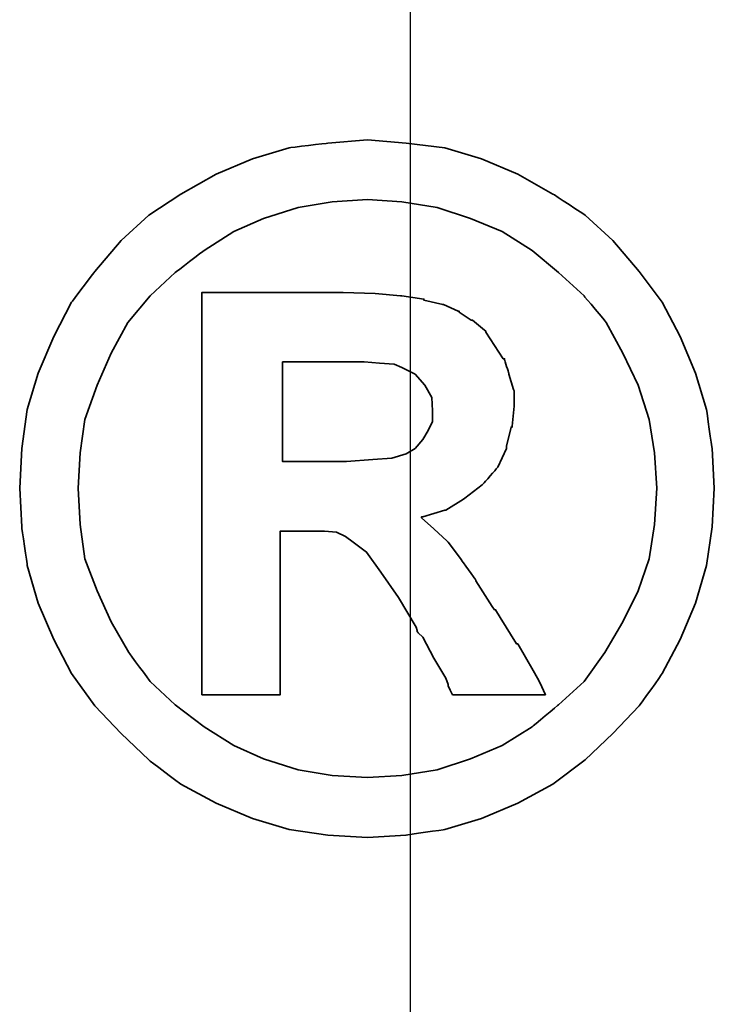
# Model space of a CAD drawing. Header units: millimetres. Extents: x -386 to 3135, y -1989 to 860.
# Tile 543 of 596: x 1707.93 to 1709.61, y -563.54 to -561.16. Entities that reach past the tile are written whole.
import ezdxf

# ---------------------------------------------------------------- set-up
doc = ezdxf.new("R2010")
doc.units = ezdxf.units.MM
doc.layers.get('0').update_dxf_attribs({"linetype": 'CONTINUOUS'})
doc.layers.add('DIM', color=4, linetype='CONTINUOUS')
doc.layers.add('layer 1', color=7, linetype='CONTINUOUS')

# ---------------------------------------------------------------- blocks, each defined once
blk = doc.blocks.new('TBI MOTION logo(完整正式版)')
at = {"layer": 'layer 1', "color": 22, "lineweight": 35}
for points, knots in [([(81.20634, 4.98624), (81.20634, 4.98624), (81.18649, 5.32862), (81.18649, 5.32862), (81.18649, 5.32862), (81.18649, 5.32862), (81.13886, 5.66206), (81.13886, 5.66206), (81.13886, 5.66206), (81.13886, 5.66206), (81.04359, 5.97764), (81.04359, 5.97764), (81.04359, 5.97764), (81.04359, 5.97764), (80.91061, 6.29124), (80.91061, 6.29124), (80.91061, 6.29124), (80.91061, 6.29124), (80.75778, 6.58697), (80.75778, 6.58697), (80.75778, 6.58697), (80.75778, 6.58697), (80.5593, 6.85294), (80.5593, 6.85294), (80.5593, 6.85294), (80.5593, 6.85294), (80.33105, 7.1189), (80.33105, 7.1189), (80.33105, 7.1189), (80.33105, 7.1189), (80.09287, 7.33921), (80.09287, 7.33921), (80.09287, 7.33921), (80.09287, 7.33921), (79.815, 7.51982), (79.815, 7.51982), (79.815, 7.51982), (79.815, 7.51982), (79.51133, 7.69051), (79.51133, 7.69051), (79.51133, 7.69051), (79.51133, 7.69051), (79.19773, 7.8235), (79.19773, 7.8235), (79.19773, 7.8235), (79.19773, 7.8235), (78.88215, 7.91877), (78.88215, 7.91877), (78.88215, 7.91877), (78.88215, 7.91877), (78.54871, 7.95846), (78.54871, 7.95846), (78.54871, 7.95846), (78.54871, 7.95846), (78.21526, 7.98625), (78.21526, 7.98625), (78.21526, 7.98625), (78.21526, 7.98625), (77.87388, 7.95846), (77.87388, 7.95846), (77.87388, 7.95846), (77.87388, 7.95846), (77.54044, 7.91877), (77.54044, 7.91877), (77.54044, 7.91877), (77.54044, 7.91877), (77.22485, 7.8235), (77.22485, 7.8235), (77.22485, 7.8235), (77.22485, 7.8235), (76.91027, 7.69051), (76.91027, 7.69051), (76.91027, 7.69051), (76.91027, 7.69051), (76.6056, 7.51982), (76.6056, 7.51982), (76.6056, 7.51982), (76.6056, 7.51982), (76.32972, 7.33921), (76.32972, 7.33921), (76.32972, 7.33921), (76.32972, 7.33921), (76.09154, 7.1189), (76.09154, 7.1189), (76.09154, 7.1189), (76.09154, 7.1189), (75.86329, 6.85294), (75.86329, 6.85294), (75.86329, 6.85294), (75.86329, 6.85294), (75.66382, 6.58697), (75.66382, 6.58697), (75.66382, 6.58697), (75.66382, 6.58697), (75.51099, 6.29124), (75.51099, 6.29124), (75.51099, 6.29124), (75.51099, 6.29124), (75.37702, 5.97764), (75.37702, 5.97764), (75.37702, 5.97764), (75.37702, 5.97764), (75.28175, 5.66206), (75.28175, 5.66206), (75.28175, 5.66206), (75.28175, 5.66206), (75.23411, 5.32862), (75.23411, 5.32862), (75.23411, 5.32862), (75.23411, 5.32862), (75.21625, 4.98624), (75.21625, 4.98624), (75.21625, 4.98624), (75.21625, 4.98624), (75.23411, 4.6528), (75.23411, 4.6528), (75.23411, 4.6528), (75.23411, 4.6528), (75.28175, 4.32035), (75.28175, 4.32035), (75.28175, 4.32035), (75.28175, 4.32035), (75.37702, 3.99583), (75.37702, 3.99583), (75.37702, 3.99583), (75.37702, 3.99583), (75.51099, 3.68224), (75.51099, 3.68224), (75.51099, 3.68224), (75.51099, 3.68224), (75.66382, 3.38749), (75.66382, 3.38749), (75.66382, 3.38749), (75.66382, 3.38749), (75.86329, 3.10963), (75.86329, 3.10963), (75.86329, 3.10963), (75.86329, 3.10963), (76.09154, 2.87145), (76.09154, 2.87145), (76.09154, 2.87145), (76.09154, 2.87145), (76.32972, 2.6432), (76.32972, 2.6432), (76.32972, 2.6432), (76.32972, 2.6432), (76.6056, 2.43381), (76.6056, 2.43381), (76.6056, 2.43381), (76.6056, 2.43381), (76.91027, 2.27205), (76.91027, 2.27205), (76.91027, 2.27205), (76.91027, 2.27205), (77.22485, 2.13906), (77.22485, 2.13906), (77.22485, 2.13906), (77.22485, 2.13906), (77.54044, 2.0438), (77.54044, 2.0438), (77.54044, 2.0438), (77.54044, 2.0438), (77.87388, 1.99616), (77.87388, 1.99616), (77.87388, 1.99616), (77.87388, 1.99616), (78.21526, 1.97631), (78.21526, 1.97631), (78.21526, 1.97631), (78.21526, 1.97631), (78.54871, 1.99616), (78.54871, 1.99616), (78.54871, 1.99616), (78.54871, 1.99616), (78.88215, 2.0438), (78.88215, 2.0438), (78.88215, 2.0438), (78.88215, 2.0438), (79.19773, 2.13906), (79.19773, 2.13906), (79.19773, 2.13906), (79.19773, 2.13906), (79.51133, 2.27205), (79.51133, 2.27205), (79.51133, 2.27205), (79.51133, 2.27205), (79.815, 2.43381), (79.815, 2.43381), (79.815, 2.43381), (79.815, 2.43381), (80.09287, 2.6432), (80.09287, 2.6432), (80.09287, 2.6432), (80.09287, 2.6432), (80.33105, 2.87145), (80.33105, 2.87145), (80.33105, 2.87145), (80.33105, 2.87145), (80.5593, 3.10963), (80.5593, 3.10963), (80.5593, 3.10963), (80.5593, 3.10963), (80.75778, 3.38749), (80.75778, 3.38749), (80.75778, 3.38749), (80.75778, 3.38749), (80.91061, 3.68224), (80.91061, 3.68224), (80.91061, 3.68224), (80.91061, 3.68224), (81.04359, 3.99583), (81.04359, 3.99583), (81.04359, 3.99583), (81.04359, 3.99583), (81.13886, 4.32035), (81.13886, 4.32035), (81.13886, 4.32035), (81.13886, 4.32035), (81.18649, 4.6528), (81.18649, 4.6528), (81.18649, 4.6528), (81.18649, 4.6528), (81.20634, 4.98624), (81.20634, 4.98624)], [0, 0, 0, 0, 0.0178571, 0.0178571, 0.0178571, 0.0178572, 0.0357143, 0.0357143, 0.0357143, 0.0357143, 0.0535714, 0.0535714, 0.0535714, 0.0535714, 0.0714286, 0.0714286, 0.0714286, 0.0714286, 0.0892857, 0.0892857, 0.0892857, 0.0892857, 0.1071429, 0.1071429, 0.1071429, 0.1071429, 0.125, 0.125, 0.125, 0.125, 0.1428571, 0.1428571, 0.1428571, 0.1428572, 0.1607143, 0.1607143, 0.1607143, 0.1607143, 0.1785714, 0.1785714, 0.1785714, 0.1785714, 0.1964286, 0.1964286, 0.1964286, 0.1964286, 0.2142857, 0.2142857, 0.2142857, 0.2142857, 0.2321429, 0.2321429, 0.2321429, 0.2321429, 0.25, 0.25, 0.25, 0.25, 0.2678571, 0.2678571, 0.2678571, 0.2678572, 0.2857143, 0.2857143, 0.2857143, 0.2857143, 0.3035714, 0.3035714, 0.3035714, 0.3035714, 0.3214286, 0.3214286, 0.3214286, 0.3214286, 0.3392857, 0.3392857, 0.3392857, 0.3392857, 0.3571429, 0.3571429, 0.3571429, 0.3571429, 0.375, 0.375, 0.375, 0.375, 0.3928571, 0.3928571, 0.3928571, 0.3928572, 0.4107143, 0.4107143, 0.4107143, 0.4107143, 0.4285714, 0.4285714, 0.4285714, 0.4285714, 0.4464286, 0.4464286, 0.4464286, 0.4464286, 0.4642857, 0.4642857, 0.4642857, 0.4642857, 0.4821429, 0.4821429, 0.4821429, 0.4821429, 0.5, 0.5, 0.5, 0.5, 0.5178571, 0.5178571, 0.5178571, 0.5178572, 0.5357143, 0.5357143, 0.5357143, 0.5357143, 0.5535714, 0.5535714, 0.5535714, 0.5535714, 0.5714286, 0.5714286, 0.5714286, 0.5714286, 0.5892857, 0.5892857, 0.5892857, 0.5892857, 0.6071429, 0.6071429, 0.6071429, 0.6071429, 0.625, 0.625, 0.625, 0.625, 0.6428571, 0.6428571, 0.6428571, 0.6428572, 0.6607143, 0.6607143, 0.6607143, 0.6607143, 0.6785714, 0.6785714, 0.6785714, 0.6785714, 0.6964286, 0.6964286, 0.6964286, 0.6964286, 0.7142857, 0.7142857, 0.7142857, 0.7142857, 0.7321429, 0.7321429, 0.7321429, 0.7321429, 0.75, 0.75, 0.75, 0.75, 0.7678571, 0.7678571, 0.7678571, 0.7678572, 0.7857143, 0.7857143, 0.7857143, 0.7857143, 0.8035714, 0.8035714, 0.8035714, 0.8035714, 0.8214286, 0.8214286, 0.8214286, 0.8214286, 0.8392857, 0.8392857, 0.8392857, 0.8392857, 0.8571429, 0.8571429, 0.8571429, 0.8571429, 0.875, 0.875, 0.875, 0.875, 0.8928571, 0.8928571, 0.8928571, 0.8928572, 0.9107143, 0.9107143, 0.9107143, 0.9107143, 0.9285714, 0.9285714, 0.9285714, 0.9285714, 0.9464286, 0.9464286, 0.9464286, 0.9464286, 0.9642857, 0.9642857, 0.9642857, 0.9642857, 0.9821429, 0.9821429, 0.9821429, 0.9821429, 1, 1, 1, 1]), ([(80.71014, 4.98624), (80.71014, 4.98624), (80.69129, 5.29091), (80.69129, 5.29091), (80.69129, 5.29091), (80.69129, 5.29091), (80.64464, 5.57672), (80.64464, 5.57672), (80.64464, 5.57672), (80.64464, 5.57672), (80.54937, 5.87245), (80.54937, 5.87245), (80.54937, 5.87245), (80.54937, 5.87245), (80.41639, 6.14833), (80.41639, 6.14833), (80.41639, 6.14833), (80.41639, 6.14833), (80.27349, 6.41429), (80.27349, 6.41429), (80.27349, 6.41429), (80.27349, 6.41429), (80.08295, 6.64255), (80.08295, 6.64255), (80.08295, 6.64255), (80.08295, 6.64255), (79.86264, 6.84301), (79.86264, 6.84301), (79.86264, 6.84301), (79.86264, 6.84301), (79.63439, 7.03355), (79.63439, 7.03355), (79.63439, 7.03355), (79.63439, 7.03355), (79.37835, 7.1963), (79.37835, 7.1963), (79.37835, 7.1963), (79.37835, 7.1963), (79.10246, 7.30944), (79.10246, 7.30944), (79.10246, 7.30944), (79.10246, 7.30944), (78.81665, 7.40471), (78.81665, 7.40471), (78.81665, 7.40471), (78.81665, 7.40471), (78.511, 7.45234), (78.511, 7.45234), (78.511, 7.45234), (78.511, 7.45234), (78.21526, 7.47219), (78.21526, 7.47219), (78.21526, 7.47219), (78.21526, 7.47219), (77.9106, 7.45234), (77.9106, 7.45234), (77.9106, 7.45234), (77.9106, 7.45234), (77.61685, 7.40471), (77.61685, 7.40471), (77.61685, 7.40471), (77.61685, 7.40471), (77.32012, 7.30944), (77.32012, 7.30944), (77.32012, 7.30944), (77.32012, 7.30944), (77.06309, 7.1963), (77.06309, 7.1963), (77.06309, 7.1963), (77.06309, 7.1963), (76.80606, 7.03355), (76.80606, 7.03355), (76.80606, 7.03355), (76.80606, 7.03355), (76.55797, 6.84301), (76.55797, 6.84301), (76.55797, 6.84301), (76.55797, 6.84301), (76.34063, 6.64255), (76.34063, 6.64255), (76.34063, 6.64255), (76.34063, 6.64255), (76.1491, 6.41429), (76.1491, 6.41429), (76.1491, 6.41429), (76.1491, 6.41429), (76.0062, 6.14833), (76.0062, 6.14833), (76.0062, 6.14833), (76.0062, 6.14833), (75.88314, 5.87245), (75.88314, 5.87245), (75.88314, 5.87245), (75.88314, 5.87245), (75.77794, 5.57672), (75.77794, 5.57672), (75.77794, 5.57672), (75.77794, 5.57672), (75.73924, 5.29091), (75.73924, 5.29091), (75.73924, 5.29091), (75.73924, 5.29091), (75.72039, 4.98624), (75.72039, 4.98624), (75.72039, 4.98624), (75.72039, 4.98624), (75.73924, 4.67165), (75.73924, 4.67165), (75.73924, 4.67165), (75.73924, 4.67165), (75.77794, 4.37791), (75.77794, 4.37791), (75.77794, 4.37791), (75.77794, 4.37791), (75.88314, 4.10102), (75.88314, 4.10102), (75.88314, 4.10102), (75.88314, 4.10102), (76.0062, 3.83407), (76.0062, 3.83407), (76.0062, 3.83407), (76.0062, 3.83407), (76.15902, 3.56811), (76.15902, 3.56811), (76.15902, 3.56811), (76.15902, 3.56811), (76.34063, 3.32001), (76.34063, 3.32001), (76.34063, 3.32001), (76.34063, 3.32001), (76.55797, 3.11955), (76.55797, 3.11955), (76.55797, 3.11955), (76.55797, 3.11955), (76.80606, 2.92901), (76.80606, 2.92901), (76.80606, 2.92901), (76.80606, 2.92901), (77.06309, 2.76725), (77.06309, 2.76725), (77.06309, 2.76725), (77.06309, 2.76725), (77.32012, 2.65412), (77.32012, 2.65412), (77.32012, 2.65412), (77.32012, 2.65412), (77.61685, 2.55786), (77.61685, 2.55786), (77.61685, 2.55786), (77.61685, 2.55786), (77.9106, 2.51022), (77.9106, 2.51022), (77.9106, 2.51022), (77.9106, 2.51022), (78.21526, 2.49137), (78.21526, 2.49137), (78.21526, 2.49137), (78.21526, 2.49137), (78.511, 2.51022), (78.511, 2.51022), (78.511, 2.51022), (78.511, 2.51022), (78.81665, 2.55786), (78.81665, 2.55786), (78.81665, 2.55786), (78.81665, 2.55786), (79.10246, 2.65412), (79.10246, 2.65412), (79.10246, 2.65412), (79.10246, 2.65412), (79.37835, 2.76725), (79.37835, 2.76725), (79.37835, 2.76725), (79.37835, 2.76725), (79.63439, 2.92901), (79.63439, 2.92901), (79.63439, 2.92901), (79.63439, 2.92901), (79.86264, 3.11955), (79.86264, 3.11955), (79.86264, 3.11955), (79.86264, 3.11955), (80.08295, 3.32001), (80.08295, 3.32001), (80.08295, 3.32001), (80.08295, 3.32001), (80.26356, 3.56811), (80.26356, 3.56811), (80.26356, 3.56811), (80.26356, 3.56811), (80.41639, 3.83407), (80.41639, 3.83407), (80.41639, 3.83407), (80.41639, 3.83407), (80.54937, 4.10102), (80.54937, 4.10102), (80.54937, 4.10102), (80.54937, 4.10102), (80.64464, 4.37791), (80.64464, 4.37791), (80.64464, 4.37791), (80.64464, 4.37791), (80.69129, 4.67165), (80.69129, 4.67165), (80.69129, 4.67165), (80.69129, 4.67165), (80.71014, 4.98624), (80.71014, 4.98624)], [0, 0, 0, 0, 0.0192308, 0.0192308, 0.0192308, 0.0192308, 0.0384615, 0.0384615, 0.0384615, 0.0384615, 0.0576923, 0.0576923, 0.0576923, 0.0576923, 0.0769231, 0.0769231, 0.0769231, 0.0769231, 0.0961538, 0.0961538, 0.0961538, 0.0961539, 0.1153846, 0.1153846, 0.1153846, 0.1153846, 0.1346154, 0.1346154, 0.1346154, 0.1346154, 0.1538462, 0.1538462, 0.1538462, 0.1538462, 0.1730769, 0.1730769, 0.1730769, 0.1730769, 0.1923077, 0.1923077, 0.1923077, 0.1923077, 0.2115385, 0.2115385, 0.2115385, 0.2115385, 0.2307692, 0.2307692, 0.2307692, 0.2307692, 0.25, 0.25, 0.25, 0.25, 0.2692308, 0.2692308, 0.2692308, 0.2692308, 0.2884615, 0.2884615, 0.2884615, 0.2884615, 0.3076923, 0.3076923, 0.3076923, 0.3076923, 0.3269231, 0.3269231, 0.3269231, 0.3269231, 0.3461538, 0.3461538, 0.3461538, 0.3461539, 0.3653846, 0.3653846, 0.3653846, 0.3653846, 0.3846154, 0.3846154, 0.3846154, 0.3846154, 0.4038462, 0.4038462, 0.4038462, 0.4038462, 0.4230769, 0.4230769, 0.4230769, 0.4230769, 0.4423077, 0.4423077, 0.4423077, 0.4423077, 0.4615385, 0.4615385, 0.4615385, 0.4615385, 0.4807692, 0.4807692, 0.4807692, 0.4807692, 0.5, 0.5, 0.5, 0.5, 0.5192308, 0.5192308, 0.5192308, 0.5192308, 0.5384615, 0.5384615, 0.5384615, 0.5384615, 0.5576923, 0.5576923, 0.5576923, 0.5576923, 0.5769231, 0.5769231, 0.5769231, 0.5769231, 0.5961538, 0.5961538, 0.5961538, 0.5961539, 0.6153846, 0.6153846, 0.6153846, 0.6153846, 0.6346154, 0.6346154, 0.6346154, 0.6346154, 0.6538462, 0.6538462, 0.6538462, 0.6538462, 0.6730769, 0.6730769, 0.6730769, 0.6730769, 0.6923077, 0.6923077, 0.6923077, 0.6923077, 0.7115385, 0.7115385, 0.7115385, 0.7115385, 0.7307692, 0.7307692, 0.7307692, 0.7307692, 0.75, 0.75, 0.75, 0.75, 0.7692308, 0.7692308, 0.7692308, 0.7692308, 0.7884615, 0.7884615, 0.7884615, 0.7884615, 0.8076923, 0.8076923, 0.8076923, 0.8076923, 0.8269231, 0.8269231, 0.8269231, 0.8269231, 0.8461538, 0.8461538, 0.8461538, 0.8461539, 0.8653846, 0.8653846, 0.8653846, 0.8653846, 0.8846154, 0.8846154, 0.8846154, 0.8846154, 0.9038462, 0.9038462, 0.9038462, 0.9038462, 0.9230769, 0.9230769, 0.9230769, 0.9230769, 0.9423077, 0.9423077, 0.9423077, 0.9423077, 0.9615385, 0.9615385, 0.9615385, 0.9615385, 0.9807692, 0.9807692, 0.9807692, 0.9807692, 1, 1, 1, 1]), ([(76.78721, 3.2823), (76.78721, 3.2823), (76.78721, 3.32001), (76.78721, 3.32001), (76.78721, 3.32001), (76.78721, 3.32001), (76.78721, 3.42422), (76.78721, 3.42422), (76.78721, 3.42422), (76.78721, 3.42422), (76.78721, 3.59689), (76.78721, 3.59689), (76.78721, 3.59689), (76.78721, 3.59689), (76.78721, 3.80529), (76.78721, 3.80529), (76.78721, 3.80529), (76.78721, 3.80529), (76.78721, 4.0524), (76.78721, 4.0524), (76.78721, 4.0524), (76.78721, 4.0524), (76.78721, 4.32035), (76.78721, 4.32035), (76.78721, 4.32035), (76.78721, 4.32035), (76.78721, 4.92868), (76.78721, 4.92868), (76.78721, 4.92868), (76.78721, 4.92868), (76.78721, 5.53801), (76.78721, 5.53801), (76.78721, 5.53801), (76.78721, 5.53801), (76.78721, 5.82482), (76.78721, 5.82482), (76.78721, 5.82482), (76.78721, 5.82482), (76.78721, 6.07291), (76.78721, 6.07291), (76.78721, 6.07291), (76.78721, 6.07291), (76.78721, 6.30017), (76.78721, 6.30017), (76.78721, 6.30017), (76.78721, 6.30017), (76.78721, 6.45399), (76.78721, 6.45399), (76.78721, 6.45399), (76.78721, 6.45399), (76.78721, 6.5572), (76.78721, 6.5572), (76.78721, 6.5572), (76.78721, 6.5572), (76.78721, 6.59689), (76.78721, 6.59689), (76.78721, 6.59689), (76.78721, 6.59689), (76.78721, 6.67232), (76.78721, 6.67232), (76.78721, 6.67232), (76.78721, 6.67232), (76.8537, 6.67232), (76.8537, 6.67232), (76.8537, 6.67232), (76.8537, 6.67232), (76.87355, 6.67232), (76.87355, 6.67232), (76.87355, 6.67232), (76.87355, 6.67232), (76.91027, 6.67232), (76.91027, 6.67232), (76.91027, 6.67232), (76.91027, 6.67232), (77.04424, 6.67232), (77.04424, 6.67232), (77.04424, 6.67232), (77.04424, 6.67232), (77.22485, 6.67232), (77.22485, 6.67232), (77.22485, 6.67232), (77.22485, 6.67232), (77.43524, 6.67232), (77.43524, 6.67232), (77.43524, 6.67232), (77.43524, 6.67232), (77.65357, 6.67232), (77.65357, 6.67232), (77.65357, 6.67232), (77.65357, 6.67232), (77.82625, 6.67232), (77.82625, 6.67232), (77.82625, 6.67232), (77.82625, 6.67232), (77.94037, 6.67232), (77.94037, 6.67232), (77.94037, 6.67232), (77.94037, 6.67232), (77.97709, 6.67232), (77.97709, 6.67232), (77.97709, 6.67232), (77.97709, 6.67232), (77.99694, 6.67232), (77.99694, 6.67232), (77.99694, 6.67232), (77.99694, 6.67232), (78.00686, 6.67232), (78.00686, 6.67232), (78.00686, 6.67232), (78.00686, 6.67232), (78.28275, 6.6624), (78.28275, 6.6624), (78.28275, 6.6624), (78.28275, 6.6624), (78.50107, 6.64255), (78.50107, 6.64255), (78.50107, 6.64255), (78.50107, 6.64255), (78.511, 6.64255), (78.511, 6.64255), (78.511, 6.64255), (78.511, 6.64255), (78.70154, 6.61476), (78.70154, 6.61476), (78.70154, 6.61476), (78.70154, 6.61476), (78.70154, 6.60483), (78.70154, 6.60483), (78.70154, 6.60483), (78.70154, 6.60483), (78.86429, 6.56713), (78.86429, 6.56713), (78.86429, 6.56713), (78.86429, 6.56713), (78.87223, 6.56713), (78.87223, 6.56713), (78.87223, 6.56713), (78.87223, 6.56713), (78.99727, 6.51056), (78.99727, 6.51056), (78.99727, 6.51056), (78.99727, 6.51056), (79.00719, 6.51056), (79.00719, 6.51056), (79.00719, 6.51056), (79.00719, 6.51056), (79.00719, 6.50162), (79.00719, 6.50162), (79.00719, 6.50162), (79.00719, 6.50162), (79.1104, 6.43415), (79.1104, 6.43415), (79.1104, 6.43415), (79.1104, 6.43415), (79.12132, 6.43415), (79.12132, 6.43415), (79.12132, 6.43415), (79.12132, 6.43415), (79.22552, 6.34781), (79.22552, 6.34781), (79.22552, 6.34781), (79.22552, 6.34781), (79.23544, 6.33888), (79.23544, 6.33888), (79.23544, 6.33888), (79.23544, 6.33888), (79.23544, 6.32895), (79.23544, 6.32895), (79.23544, 6.32895), (79.23544, 6.32895), (79.31087, 6.21483), (79.31087, 6.21483), (79.31087, 6.21483), (79.31087, 6.21483), (79.38629, 6.1007), (79.38629, 6.1007), (79.38629, 6.1007), (79.38629, 6.1007), (79.3972, 6.1007), (79.3972, 6.1007), (79.3972, 6.1007), (79.3972, 6.1007), (79.3972, 6.09078), (79.3972, 6.09078), (79.3972, 6.09078), (79.3972, 6.09078), (79.43392, 5.97764), (79.43392, 5.97764), (79.43392, 5.97764), (79.43392, 5.97764), (79.43392, 5.96772), (79.43392, 5.96772), (79.43392, 5.96772), (79.43392, 5.96772), (79.47362, 5.83474), (79.47362, 5.83474), (79.47362, 5.83474), (79.47362, 5.83474), (79.48156, 5.82482), (79.48156, 5.82482), (79.48156, 5.82482), (79.48156, 5.82482), (79.48156, 5.69977), (79.48156, 5.69977), (79.48156, 5.69977), (79.48156, 5.69977), (79.48156, 5.69183), (79.48156, 5.69183), (79.48156, 5.69183), (79.48156, 5.69183), (79.4637, 5.51915), (79.4637, 5.51915), (79.4637, 5.51915), (79.4637, 5.51915), (79.4637, 5.51122), (79.4637, 5.51122), (79.4637, 5.51122), (79.4637, 5.51122), (79.45377, 5.51122), (79.45377, 5.51122), (79.45377, 5.51122), (79.45377, 5.51122), (79.41507, 5.34847), (79.41507, 5.34847), (79.41507, 5.34847), (79.41507, 5.34847), (79.41507, 5.33854), (79.41507, 5.33854), (79.41507, 5.33854), (79.41507, 5.33854), (79.41507, 5.32862), (79.41507, 5.32862), (79.41507, 5.32862), (79.41507, 5.32862), (79.33865, 5.16785), (79.33865, 5.16785), (79.33865, 5.16785), (79.33865, 5.16785), (79.33071, 5.15693), (79.33071, 5.15693), (79.33071, 5.15693), (79.33071, 5.15693), (79.2156, 5.02495), (79.2156, 5.02495), (79.2156, 5.02495), (79.2156, 5.02495), (79.20567, 5.01502), (79.20567, 5.01502), (79.20567, 5.01502), (79.20567, 5.01502), (79.05483, 4.89991), (79.05483, 4.89991), (79.05483, 4.89991), (79.05483, 4.89991), (79.04491, 4.89197), (79.04491, 4.89197), (79.04491, 4.89197), (79.04491, 4.89197), (78.89208, 4.7967), (78.89208, 4.7967), (78.89208, 4.7967), (78.89208, 4.7967), (78.88215, 4.7967), (78.88215, 4.7967), (78.88215, 4.7967), (78.88215, 4.7967), (78.69161, 4.73913), (78.69161, 4.73913), (78.69161, 4.73913), (78.69161, 4.73913), (78.68169, 4.73913), (78.68169, 4.73913), (78.68169, 4.73913), (78.68169, 4.73913), (78.68169, 4.72921), (78.68169, 4.72921), (78.68169, 4.72921), (78.68169, 4.72921), (78.78688, 4.63394), (78.78688, 4.63394), (78.78688, 4.63394), (78.78688, 4.63394), (78.902, 4.52875), (78.902, 4.52875), (78.902, 4.52875), (78.902, 4.52875), (78.91093, 4.52081), (78.91093, 4.52081), (78.91093, 4.52081), (78.91093, 4.52081), (79.02506, 4.36798), (79.02506, 4.36798), (79.02506, 4.36798), (79.02506, 4.36798), (79.1501, 4.1953), (79.1501, 4.1953), (79.1501, 4.1953), (79.1501, 4.1953), (79.1501, 4.18736), (79.1501, 4.18736), (79.1501, 4.18736), (79.1501, 4.18736), (79.29201, 3.96705), (79.29201, 3.96705), (79.29201, 3.96705), (79.29201, 3.96705), (79.31087, 3.93828), (79.31087, 3.93828), (79.31087, 3.93828), (79.31087, 3.93828), (79.32079, 3.93828), (79.32079, 3.93828), (79.32079, 3.93828), (79.32079, 3.93828), (79.3585, 3.87178), (79.3585, 3.87178), (79.3585, 3.87178), (79.3585, 3.87178), (79.50141, 3.64353), (79.50141, 3.64353), (79.50141, 3.64353), (79.50141, 3.64353), (79.51133, 3.64353), (79.51133, 3.64353), (79.51133, 3.64353), (79.51133, 3.64353), (79.64431, 3.41528), (79.64431, 3.41528), (79.64431, 3.41528), (79.64431, 3.41528), (79.68202, 3.3478), (79.68202, 3.3478), (79.68202, 3.3478), (79.68202, 3.3478), (79.70187, 3.31009), (79.70187, 3.31009), (79.70187, 3.31009), (79.70187, 3.31009), (79.7495, 3.2049), (79.7495, 3.2049), (79.7495, 3.2049), (79.7495, 3.2049), (79.64431, 3.2049), (79.64431, 3.2049), (79.64431, 3.2049), (79.64431, 3.2049), (79.62546, 3.2049), (79.62546, 3.2049), (79.62546, 3.2049), (79.62546, 3.2049), (79.53912, 3.2049), (79.53912, 3.2049), (79.53912, 3.2049), (79.53912, 3.2049), (79.31087, 3.2049), (79.31087, 3.2049), (79.31087, 3.2049), (79.31087, 3.2049), (79.08262, 3.2049), (79.08262, 3.2049), (79.08262, 3.2049), (79.08262, 3.2049), (79.00719, 3.2049), (79.00719, 3.2049), (79.00719, 3.2049), (79.00719, 3.2049), (78.98735, 3.2049), (78.98735, 3.2049), (78.98735, 3.2049), (78.98735, 3.2049), (78.94964, 3.2049), (78.94964, 3.2049), (78.94964, 3.2049), (78.94964, 3.2049), (78.92979, 3.24459), (78.92979, 3.24459), (78.92979, 3.24459), (78.92979, 3.24459), (78.91093, 3.2823), (78.91093, 3.2823), (78.91093, 3.2823), (78.91093, 3.2823), (78.91093, 3.29223), (78.91093, 3.29223), (78.91093, 3.29223), (78.91093, 3.29223), (78.89208, 3.3478), (78.89208, 3.3478), (78.89208, 3.3478), (78.89208, 3.3478), (78.78688, 3.52048), (78.78688, 3.52048), (78.78688, 3.52048), (78.78688, 3.52048), (78.69161, 3.7001), (78.69161, 3.7001), (78.69161, 3.7001), (78.69161, 3.7001), (78.6539, 3.7388), (78.6539, 3.7388), (78.6539, 3.7388), (78.6539, 3.7388), (78.64398, 3.74873), (78.64398, 3.74873), (78.64398, 3.74873), (78.64398, 3.74873), (78.64398, 3.75766), (78.64398, 3.75766), (78.64398, 3.75766), (78.64398, 3.75766), (78.63405, 3.78644), (78.63405, 3.78644), (78.63405, 3.78644), (78.63405, 3.78644), (78.48321, 4.04347), (78.48321, 4.04347), (78.48321, 4.04347), (78.48321, 4.04347), (78.33038, 4.2618), (78.33038, 4.2618), (78.33038, 4.2618), (78.33038, 4.2618), (78.20732, 4.43447), (78.20732, 4.43447), (78.20732, 4.43447), (78.20732, 4.43447), (78.09221, 4.52081), (78.09221, 4.52081), (78.09221, 4.52081), (78.09221, 4.52081), (78.02472, 4.56845), (78.02472, 4.56845), (78.02472, 4.56845), (78.02472, 4.56845), (77.9493, 4.60616), (77.9493, 4.60616), (77.9493, 4.60616), (77.9493, 4.60616), (77.8451, 4.61608), (77.8451, 4.61608), (77.8451, 4.61608), (77.8451, 4.61608), (77.71113, 4.61608), (77.71113, 4.61608), (77.71113, 4.61608), (77.71113, 4.61608), (77.69128, 4.61608), (77.69128, 4.61608), (77.69128, 4.61608), (77.69128, 4.61608), (77.67342, 4.61608), (77.67342, 4.61608), (77.67342, 4.61608), (77.67342, 4.61608), (77.5583, 4.61608), (77.5583, 4.61608), (77.5583, 4.61608), (77.5583, 4.61608), (77.46303, 4.61608), (77.46303, 4.61608), (77.46303, 4.61608), (77.46303, 4.61608), (77.46303, 4.54761), (77.46303, 4.54761), (77.46303, 4.54761), (77.46303, 4.54761), (77.46303, 4.47318), (77.46303, 4.47318), (77.46303, 4.47318), (77.46303, 4.47318), (77.46303, 4.24294), (77.46303, 4.24294), (77.46303, 4.24294), (77.46303, 4.24294), (77.46303, 3.99583), (77.46303, 3.99583), (77.46303, 3.99583), (77.46303, 3.99583), (77.46303, 3.72888), (77.46303, 3.72888), (77.46303, 3.72888), (77.46303, 3.72888), (77.46303, 3.51055), (77.46303, 3.51055), (77.46303, 3.51055), (77.46303, 3.51055), (77.46303, 3.42422), (77.46303, 3.42422), (77.46303, 3.42422), (77.46303, 3.42422), (77.46303, 3.35773), (77.46303, 3.35773), (77.46303, 3.35773), (77.46303, 3.35773), (77.46303, 3.30017), (77.46303, 3.30017), (77.46303, 3.30017), (77.46303, 3.30017), (77.46303, 3.2823), (77.46303, 3.2823), (77.46303, 3.2823), (77.46303, 3.2823), (77.46303, 3.2049), (77.46303, 3.2049), (77.46303, 3.2049), (77.46303, 3.2049), (77.39753, 3.2049), (77.39753, 3.2049), (77.39753, 3.2049), (77.39753, 3.2049), (77.37768, 3.2049), (77.37768, 3.2049), (77.37768, 3.2049), (77.37768, 3.2049), (77.32012, 3.2049), (77.32012, 3.2049), (77.32012, 3.2049), (77.32012, 3.2049), (77.12165, 3.2049), (77.12165, 3.2049), (77.12165, 3.2049), (77.12165, 3.2049), (76.94897, 3.2049), (76.94897, 3.2049), (76.94897, 3.2049), (76.94897, 3.2049), (76.8924, 3.2049), (76.8924, 3.2049), (76.8924, 3.2049), (76.8924, 3.2049), (76.8537, 3.2049), (76.8537, 3.2049), (76.8537, 3.2049), (76.8537, 3.2049), (76.78721, 3.2049), (76.78721, 3.2049), (76.78721, 3.2049), (76.78721, 3.2049), (76.78721, 3.2823), (76.78721, 3.2823)], [0, 0, 0, 0, 0.0074074, 0.0074074, 0.0074074, 0.0074074, 0.0148148, 0.0148148, 0.0148148, 0.0148148, 0.0222222, 0.0222222, 0.0222222, 0.0222222, 0.0296296, 0.0296296, 0.0296296, 0.0296296, 0.037037, 0.037037, 0.037037, 0.037037, 0.0444444, 0.0444444, 0.0444444, 0.0444445, 0.0518519, 0.0518519, 0.0518519, 0.0518519, 0.0592593, 0.0592593, 0.0592593, 0.0592593, 0.0666667, 0.0666667, 0.0666667, 0.0666667, 0.0740741, 0.0740741, 0.0740741, 0.0740741, 0.0814815, 0.0814815, 0.0814815, 0.0814815, 0.0888889, 0.0888889, 0.0888889, 0.0888889, 0.0962963, 0.0962963, 0.0962963, 0.0962963, 0.1037037, 0.1037037, 0.1037037, 0.1037037, 0.1111111, 0.1111111, 0.1111111, 0.1111111, 0.1185185, 0.1185185, 0.1185185, 0.1185185, 0.1259259, 0.1259259, 0.1259259, 0.1259259, 0.1333333, 0.1333333, 0.1333333, 0.1333333, 0.1407407, 0.1407407, 0.1407407, 0.1407408, 0.1481481, 0.1481481, 0.1481481, 0.1481482, 0.1555556, 0.1555556, 0.1555556, 0.1555556, 0.162963, 0.162963, 0.162963, 0.162963, 0.1703704, 0.1703704, 0.1703704, 0.1703704, 0.1777778, 0.1777778, 0.1777778, 0.1777778, 0.1851852, 0.1851852, 0.1851852, 0.1851852, 0.1925926, 0.1925926, 0.1925926, 0.1925926, 0.2, 0.2, 0.2, 0.2, 0.2074074, 0.2074074, 0.2074074, 0.2074074, 0.2148148, 0.2148148, 0.2148148, 0.2148148, 0.2222222, 0.2222222, 0.2222222, 0.2222222, 0.2296296, 0.2296296, 0.2296296, 0.2296296, 0.237037, 0.237037, 0.237037, 0.237037, 0.2444444, 0.2444444, 0.2444444, 0.2444445, 0.2518519, 0.2518519, 0.2518519, 0.2518519, 0.2592593, 0.2592593, 0.2592593, 0.2592593, 0.2666667, 0.2666667, 0.2666667, 0.2666667, 0.2740741, 0.2740741, 0.2740741, 0.2740741, 0.2814815, 0.2814815, 0.2814815, 0.2814815, 0.2888889, 0.2888889, 0.2888889, 0.2888889, 0.2962963, 0.2962963, 0.2962963, 0.2962963, 0.3037037, 0.3037037, 0.3037037, 0.3037037, 0.3111111, 0.3111111, 0.3111111, 0.3111111, 0.3185185, 0.3185185, 0.3185185, 0.3185185, 0.3259259, 0.3259259, 0.3259259, 0.3259259, 0.3333333, 0.3333333, 0.3333333, 0.3333333, 0.3407407, 0.3407407, 0.3407407, 0.3407408, 0.3481481, 0.3481481, 0.3481481, 0.3481482, 0.3555556, 0.3555556, 0.3555556, 0.3555556, 0.362963, 0.362963, 0.362963, 0.362963, 0.3703704, 0.3703704, 0.3703704, 0.3703704, 0.3777778, 0.3777778, 0.3777778, 0.3777778, 0.3851852, 0.3851852, 0.3851852, 0.3851852, 0.3925926, 0.3925926, 0.3925926, 0.3925926, 0.4, 0.4, 0.4, 0.4, 0.4074074, 0.4074074, 0.4074074, 0.4074074, 0.4148148, 0.4148148, 0.4148148, 0.4148148, 0.4222222, 0.4222222, 0.4222222, 0.4222222, 0.4296296, 0.4296296, 0.4296296, 0.4296296, 0.437037, 0.437037, 0.437037, 0.437037, 0.4444444, 0.4444444, 0.4444444, 0.4444445, 0.4518519, 0.4518519, 0.4518519, 0.4518519, 0.4592593, 0.4592593, 0.4592593, 0.4592593, 0.4666667, 0.4666667, 0.4666667, 0.4666667, 0.4740741, 0.4740741, 0.4740741, 0.4740741, 0.4814815, 0.4814815, 0.4814815, 0.4814815, 0.4888889, 0.4888889, 0.4888889, 0.4888889, 0.4962963, 0.4962963, 0.4962963, 0.4962963, 0.5037037, 0.5037037, 0.5037037, 0.5037037, 0.5111111, 0.5111111, 0.5111111, 0.5111111, 0.5185185, 0.5185185, 0.5185185, 0.5185185, 0.5259259, 0.5259259, 0.5259259, 0.5259259, 0.5333333, 0.5333333, 0.5333333, 0.5333333, 0.5407407, 0.5407407, 0.5407407, 0.5407408, 0.5481481, 0.5481481, 0.5481481, 0.5481482, 0.5555556, 0.5555556, 0.5555556, 0.5555556, 0.562963, 0.562963, 0.562963, 0.562963, 0.5703704, 0.5703704, 0.5703704, 0.5703704, 0.5777778, 0.5777778, 0.5777778, 0.5777778, 0.5851852, 0.5851852, 0.5851852, 0.5851852, 0.5925926, 0.5925926, 0.5925926, 0.5925926, 0.6, 0.6, 0.6, 0.6, 0.6074074, 0.6074074, 0.6074074, 0.6074074, 0.6148148, 0.6148148, 0.6148148, 0.6148148, 0.6222222, 0.6222222, 0.6222222, 0.6222222, 0.6296296, 0.6296296, 0.6296296, 0.6296296, 0.637037, 0.637037, 0.637037, 0.637037, 0.6444444, 0.6444444, 0.6444444, 0.6444445, 0.6518519, 0.6518519, 0.6518519, 0.6518519, 0.6592593, 0.6592593, 0.6592593, 0.6592593, 0.6666667, 0.6666667, 0.6666667, 0.6666667, 0.6740741, 0.6740741, 0.6740741, 0.6740741, 0.6814815, 0.6814815, 0.6814815, 0.6814815, 0.6888889, 0.6888889, 0.6888889, 0.6888889, 0.6962963, 0.6962963, 0.6962963, 0.6962963, 0.7037037, 0.7037037, 0.7037037, 0.7037037, 0.7111111, 0.7111111, 0.7111111, 0.7111111, 0.7185185, 0.7185185, 0.7185185, 0.7185185, 0.7259259, 0.7259259, 0.7259259, 0.7259259, 0.7333333, 0.7333333, 0.7333333, 0.7333333, 0.7407407, 0.7407407, 0.7407407, 0.7407408, 0.7481481, 0.7481481, 0.7481481, 0.7481482, 0.7555556, 0.7555556, 0.7555556, 0.7555556, 0.762963, 0.762963, 0.762963, 0.762963, 0.7703704, 0.7703704, 0.7703704, 0.7703704, 0.7777778, 0.7777778, 0.7777778, 0.7777778, 0.7851852, 0.7851852, 0.7851852, 0.7851852, 0.7925926, 0.7925926, 0.7925926, 0.7925926, 0.8, 0.8, 0.8, 0.8, 0.8074074, 0.8074074, 0.8074074, 0.8074074, 0.8148148, 0.8148148, 0.8148148, 0.8148148, 0.8222222, 0.8222222, 0.8222222, 0.8222222, 0.8296296, 0.8296296, 0.8296296, 0.8296296, 0.837037, 0.837037, 0.837037, 0.837037, 0.8444444, 0.8444444, 0.8444444, 0.8444445, 0.8518519, 0.8518519, 0.8518519, 0.8518519, 0.8592593, 0.8592593, 0.8592593, 0.8592593, 0.8666667, 0.8666667, 0.8666667, 0.8666667, 0.8740741, 0.8740741, 0.8740741, 0.8740741, 0.8814815, 0.8814815, 0.8814815, 0.8814815, 0.8888889, 0.8888889, 0.8888889, 0.8888889, 0.8962963, 0.8962963, 0.8962963, 0.8962963, 0.9037037, 0.9037037, 0.9037037, 0.9037037, 0.9111111, 0.9111111, 0.9111111, 0.9111111, 0.9185185, 0.9185185, 0.9185185, 0.9185185, 0.9259259, 0.9259259, 0.9259259, 0.9259259, 0.9333333, 0.9333333, 0.9333333, 0.9333333, 0.9407407, 0.9407407, 0.9407407, 0.9407408, 0.9481481, 0.9481481, 0.9481481, 0.9481482, 0.9555556, 0.9555556, 0.9555556, 0.9555556, 0.962963, 0.962963, 0.962963, 0.962963, 0.9703704, 0.9703704, 0.9703704, 0.9703704, 0.9777778, 0.9777778, 0.9777778, 0.9777778, 0.9851852, 0.9851852, 0.9851852, 0.9851852, 0.9925926, 0.9925926, 0.9925926, 0.9925926, 1, 1, 1, 1]), ([(77.48288, 6.07291), (77.48288, 6.07291), (77.48288, 5.99551), (77.48288, 5.99551), (77.48288, 5.99551), (77.48288, 5.99551), (77.48288, 5.82482), (77.48288, 5.82482), (77.48288, 5.82482), (77.48288, 5.82482), (77.48288, 5.63328), (77.48288, 5.63328), (77.48288, 5.63328), (77.48288, 5.63328), (77.48288, 5.46358), (77.48288, 5.46358), (77.48288, 5.46358), (77.48288, 5.46358), (77.48288, 5.29091), (77.48288, 5.29091), (77.48288, 5.29091), (77.48288, 5.29091), (77.48288, 5.21449), (77.48288, 5.21449), (77.48288, 5.21449), (77.48288, 5.21449), (77.50074, 5.21449), (77.50074, 5.21449), (77.50074, 5.21449), (77.50074, 5.21449), (77.71113, 5.21449), (77.71113, 5.21449), (77.71113, 5.21449), (77.71113, 5.21449), (77.94037, 5.21449), (77.94037, 5.21449), (77.94037, 5.21449), (77.94037, 5.21449), (78.01579, 5.21449), (78.01579, 5.21449), (78.01579, 5.21449), (78.01579, 5.21449), (78.03465, 5.21449), (78.03465, 5.21449), (78.03465, 5.21449), (78.03465, 5.21449), (78.2629, 5.23335), (78.2629, 5.23335), (78.2629, 5.23335), (78.2629, 5.23335), (78.42565, 5.24327), (78.42565, 5.24327), (78.42565, 5.24327), (78.42565, 5.24327), (78.54871, 5.28098), (78.54871, 5.28098), (78.54871, 5.28098), (78.54871, 5.28098), (78.62611, 5.32862), (78.62611, 5.32862), (78.62611, 5.32862), (78.62611, 5.32862), (78.69161, 5.40503), (78.69161, 5.40503), (78.69161, 5.40503), (78.69161, 5.40503), (78.73925, 5.48145), (78.73925, 5.48145), (78.73925, 5.48145), (78.73925, 5.48145), (78.77696, 5.55885), (78.77696, 5.55885), (78.77696, 5.55885), (78.77696, 5.55885), (78.77696, 5.65214), (78.77696, 5.65214), (78.77696, 5.65214), (78.77696, 5.65214), (78.76902, 5.76726), (78.76902, 5.76726), (78.76902, 5.76726), (78.76902, 5.76726), (78.71146, 5.87245), (78.71146, 5.87245), (78.71146, 5.87245), (78.71146, 5.87245), (78.62611, 5.96772), (78.62611, 5.96772), (78.62611, 5.96772), (78.62611, 5.96772), (78.511, 6.02528), (78.511, 6.02528), (78.511, 6.02528), (78.511, 6.02528), (78.44451, 6.05306), (78.44451, 6.05306), (78.44451, 6.05306), (78.44451, 6.05306), (78.32046, 6.06299), (78.32046, 6.06299), (78.32046, 6.06299), (78.32046, 6.06299), (78.18748, 6.07291), (78.18748, 6.07291), (78.18748, 6.07291), (78.18748, 6.07291), (77.99694, 6.07291), (77.99694, 6.07291), (77.99694, 6.07291), (77.99694, 6.07291), (77.97709, 6.07291), (77.97709, 6.07291), (77.97709, 6.07291), (77.97709, 6.07291), (77.90167, 6.07291), (77.90167, 6.07291), (77.90167, 6.07291), (77.90167, 6.07291), (77.69128, 6.07291), (77.69128, 6.07291), (77.69128, 6.07291), (77.69128, 6.07291), (77.50074, 6.07291), (77.50074, 6.07291), (77.50074, 6.07291), (77.50074, 6.07291), (77.48288, 6.07291), (77.48288, 6.07291)], [0, 0, 0, 0, 0.03125, 0.03125, 0.03125, 0.03125, 0.0625, 0.0625, 0.0625, 0.0625, 0.09375, 0.09375, 0.09375, 0.09375, 0.125, 0.125, 0.125, 0.125, 0.15625, 0.15625, 0.15625, 0.15625, 0.1875, 0.1875, 0.1875, 0.1875, 0.21875, 0.21875, 0.21875, 0.21875, 0.25, 0.25, 0.25, 0.25, 0.28125, 0.28125, 0.28125, 0.28125, 0.3125, 0.3125, 0.3125, 0.3125, 0.34375, 0.34375, 0.34375, 0.34375, 0.375, 0.375, 0.375, 0.375, 0.40625, 0.40625, 0.40625, 0.40625, 0.4375, 0.4375, 0.4375, 0.4375, 0.46875, 0.46875, 0.46875, 0.46875, 0.5, 0.5, 0.5, 0.5, 0.53125, 0.53125, 0.53125, 0.53125, 0.5625, 0.5625, 0.5625, 0.5625, 0.59375, 0.59375, 0.59375, 0.59375, 0.625, 0.625, 0.625, 0.625, 0.65625, 0.65625, 0.65625, 0.65625, 0.6875, 0.6875, 0.6875, 0.6875, 0.71875, 0.71875, 0.71875, 0.71875, 0.75, 0.75, 0.75, 0.75, 0.78125, 0.78125, 0.78125, 0.78125, 0.8125, 0.8125, 0.8125, 0.8125, 0.84375, 0.84375, 0.84375, 0.84375, 0.875, 0.875, 0.875, 0.875, 0.90625, 0.90625, 0.90625, 0.90625, 0.9375, 0.9375, 0.9375, 0.9375, 0.96875, 0.96875, 0.96875, 0.96875, 1, 1, 1, 1])]:
    blk.add_open_spline(points, degree=3, knots=knots, dxfattribs=at)

msp = doc.modelspace()

# ---------------------------------------------------------------- linework, layer by layer
msp.add_line((1708.8751, -591.9701), (1708.8751, -525.4952))

# ---------------------------------------------------------------- block references
at = {"layer": 'DIM', "color": 7, "xscale": 0.2802190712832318, "yscale": 0.2802190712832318, "zscale": 0.2802190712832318}
msp.add_blockref('TBI MOTION logo(完整正式版)', (1686.8539, -563.6928), dxfattribs=at)

doc.saveas('drawing.dxf')
